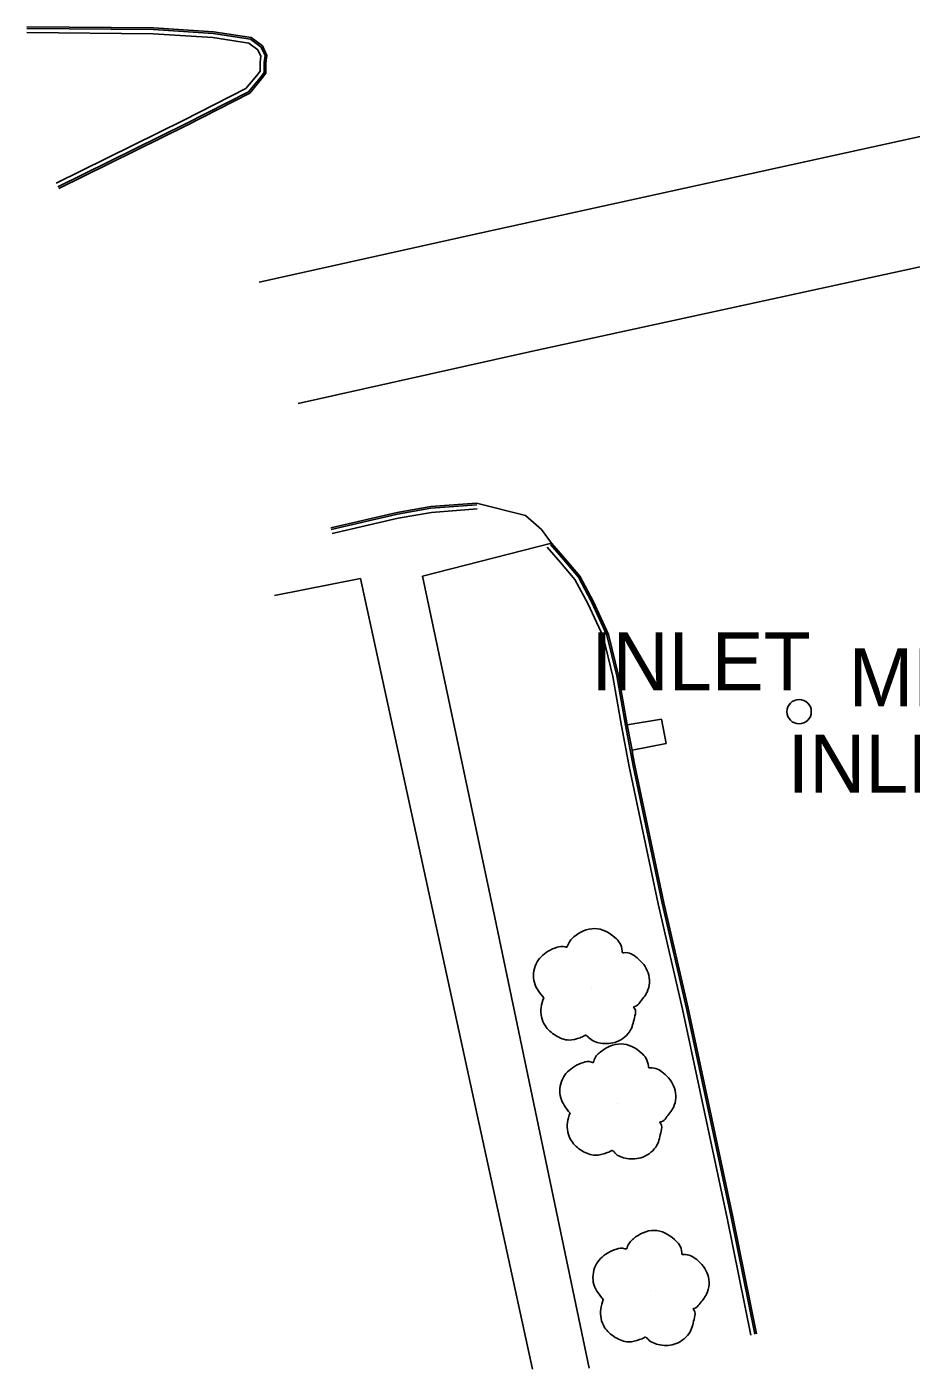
# Model space of a CAD drawing. Extents: x 368532 to 392481, y 10654822 to 10676899.
# Drawn here: x 387989.3 to 388065.5, y 10658459.9 to 10658575.6 of the extents above; entities that cross this region are included whole.
import ezdxf

# ---------------------------------------------------------------- set-up
doc = ezdxf.new("R2010")
doc.units = 0
for name, color, linetype in [('p_drainage inlet', 7, 'Continuous'), ('p_dtm sidewalk', 7, 'Continuous'), ('p_road - paved curb', 7, 'Continuous'), ('p_road paint stripe', 7, 'Continuous'), ('p_utility_manhole', 7, 'Continuous'), ('p_veg tree', 7, 'Continuous')]:
    doc.layers.add(name, color=color, linetype=linetype)

msp = doc.modelspace()

# ---------------------------------------------------------------- linework, layer by layer
at = {"layer": 'p_drainage inlet'}
for p, q in [((388043.96, 10658515.92), (388041, 10658515.43)), ((388044.35, 10658513.83), (388043.96, 10658515.92)), ((388041.42, 10658513.24), (388044.35, 10658513.83))]:
    msp.add_line(p, q, dxfattribs=at)
at = {"layer": 'p_dtm sidewalk'}
for p, q in [((388034.49, 10658531.07), (388023.35, 10658528.25)), ((388010.61, 10658526.57), (388018.01, 10658528.04)), ((388018.01, 10658528.04), (388032.85, 10658459.9)), ((388023.35, 10658528.25), (388029.6, 10658498.81)), ((388029.6, 10658498.81), (388037.72, 10658459.99))]:
    msp.add_line(p, q, dxfattribs=at)
at = {"layer": 'p_road - paved curb'}
for p, q in [((387989.27, 10658575.58), (388000.18, 10658575.49)), ((388000.18, 10658575.49), (388005.34, 10658575.15)), ((387989.27, 10658575.43), (388000.17, 10658575.34)), ((387989.27, 10658575.08), (388000.16, 10658574.99)), ((388000.16, 10658574.99), (388005.29, 10658574.65)), ((388000.17, 10658575.34), (388005.32, 10658575)), ((388005.29, 10658574.65), (388008.39, 10658574.17)), ((388005.32, 10658575), (388008.53, 10658574.51)), ((388005.34, 10658575.15), (388008.59, 10658574.65)), ((388008.53, 10658574.51), (388009.45, 10658573.83)), ((388008.59, 10658574.65), (388009.57, 10658573.93)), ((388008.39, 10658574.17), (388009.17, 10658573.6)), ((388009.17, 10658573.6), (388009.43, 10658573.04)), ((388009.45, 10658573.83), (388009.8, 10658573.1)), ((388009.57, 10658573.93), (388009.95, 10658573.12)), ((388009.43, 10658573.04), (388009.36, 10658572.53)), ((388009.36, 10658572.53), (388009.36, 10658571.77)), ((388009.8, 10658573.1), (388009.71, 10658572.5)), ((388009.71, 10658572.5), (388009.71, 10658571.65)), ((388009.95, 10658573.12), (388009.86, 10658572.49)), ((388009.86, 10658572.49), (388009.86, 10658571.6)), ((388009.09, 10658571.4), (388008.15, 10658570.27)), ((388009.36, 10658571.18), (388008.37, 10658569.99)), ((388009.48, 10658571.09), (388008.47, 10658569.87)), ((388009.36, 10658571.77), (388009.09, 10658571.4)), ((388009.71, 10658571.65), (388009.36, 10658571.18)), ((388009.86, 10658571.6), (388009.48, 10658571.09)), ((388008.15, 10658570.27), (388002.79, 10658567.53)), ((388008.37, 10658569.99), (388002.94, 10658567.21)), ((388008.47, 10658569.87), (388003.01, 10658567.08)), ((388002.79, 10658567.53), (387991.8, 10658562.11)), ((388002.94, 10658567.21), (387991.95, 10658561.79)), ((388003.01, 10658567.08), (387992.02, 10658561.66)), ((388021.17, 10658533.73), (388024.07, 10658534.24)), ((388021.2, 10658533.58), (388024.09, 10658534.09)), ((388024.07, 10658534.24), (388028.03, 10658534.53)), ((388024.09, 10658534.09), (388028.04, 10658534.38)), ((388024.13, 10658533.74), (388028.07, 10658534.03)), ((388028.03, 10658534.53), (388032.25, 10658533.48)), ((388015.47, 10658532.4), (388021.17, 10658533.73)), ((388015.5, 10658532.25), (388021.2, 10658533.58)), ((388015.58, 10658531.91), (388021.27, 10658533.24)), ((388021.27, 10658533.24), (388024.13, 10658533.74)), ((388032.25, 10658533.48), (388033.61, 10658532.27)), ((388033.61, 10658532.27), (388034.49, 10658531.07)), ((388034.11, 10658530.74), (388035.26, 10658529.42)), ((388034.38, 10658530.97), (388035.53, 10658529.65)), ((388034.49, 10658531.07), (388035.64, 10658529.75)), ((388035.26, 10658529.42), (388036.5, 10658527.95)), ((388035.53, 10658529.65), (388036.8, 10658528.15)), ((388035.64, 10658529.75), (388036.92, 10658528.23)), ((388036.8, 10658528.15), (388037.94, 10658526.02)), ((388036.92, 10658528.23), (388038.07, 10658526.09)), ((388036.5, 10658527.95), (388037.62, 10658525.87)), ((388037.62, 10658525.87), (388038.93, 10658523.04)), ((388037.94, 10658526.02), (388039.26, 10658523.16)), ((388038.07, 10658526.09), (388039.4, 10658523.21)), ((388038.93, 10658523.04), (388039.77, 10658519.59)), ((388039.26, 10658523.16), (388040.11, 10658519.65)), ((388039.4, 10658523.21), (388040.26, 10658519.68)), ((388039.77, 10658519.59), (388040.51, 10658515.34)), ((388040.11, 10658519.65), (388040.85, 10658515.4)), ((388040.26, 10658519.68), (388041, 10658515.43)), ((388040.51, 10658515.34), (388041.18, 10658511.83)), ((388040.85, 10658515.4), (388041.52, 10658511.9)), ((388041, 10658515.43), (388041.34, 10658513.68)), ((388041.34, 10658513.68), (388041.42, 10658513.24)), ((388041.42, 10658513.24), (388041.5, 10658512.8)), ((388041.18, 10658511.83), (388043.68, 10658500)), ((388041.5, 10658512.8), (388041.67, 10658511.93)), ((388041.52, 10658511.9), (388044.02, 10658500.07)), ((388041.67, 10658511.93), (388044.17, 10658500.1)), ((388043.68, 10658500), (388045.76, 10658490.92)), ((388044.02, 10658500.07), (388046.1, 10658490.99)), ((388044.17, 10658500.1), (388046.25, 10658491.02)), ((388046.25, 10658491.02), (388047.78, 10658483.91)), ((388045.76, 10658490.92), (388047.29, 10658483.81)), ((388046.1, 10658490.99), (388047.63, 10658483.88)), ((388047.29, 10658483.81), (388049.61, 10658472.92)), ((388047.63, 10658483.88), (388049.95, 10658472.99)), ((388047.78, 10658483.91), (388050.1, 10658473.02)), ((388049.61, 10658472.92), (388051.65, 10658462.83)), ((388049.95, 10658472.99), (388051.99, 10658462.9)), ((388050.1, 10658473.02), (388052.14, 10658462.93))]:
    msp.add_line(p, q, dxfattribs=at)
at = {"layer": 'p_road paint stripe'}
for p, q in [((388068.82, 10658566.71), (388028.3, 10658557.8)), ((388028.3, 10658557.8), (388009.3, 10658553.58)), ((388071.43, 10658556.02), (388032.58, 10658547.56)), ((388032.58, 10658547.56), (388012.65, 10658543.13))]:
    msp.add_line(p, q, dxfattribs=at)
at = {"layer": 'p_utility_manhole'}
msp.add_circle((388055.82, 10658516.56), 1.05, dxfattribs=at)
at = {"layer": 'p_veg tree'}
for p, q in [((388037.9, 10658492.72), (388037.9, 10658492.72)), ((388040.16, 10658482.79), (388040.16, 10658482.79)), ((388043.03, 10658466.71), (388043.03, 10658466.71))]:
    msp.add_line(p, q, dxfattribs=at)
for points in [[(388033.82, 10658491.89), (388033, 10658493.21), (388033.15, 10658494.82), (388034.18, 10658495.91), (388034.96, 10658496.26), (388035.66, 10658496.29), (388035.81, 10658496.27), (388035.86, 10658496.37), (388036.41, 10658497.15), (388038.2, 10658497.87), (388039.95, 10658497.09), (388040.57, 10658495.94), (388040.6, 10658495.8), (388040.72, 10658495.79), (388041.86, 10658495.35), (388042.81, 10658494.05), (388042.71, 10658492.38), (388042.08, 10658491.49), (388041.65, 10658491.15), (388041.55, 10658491.11), (388041.61, 10658491.02), (388041.67, 10658490.35), (388041.29, 10658489.13), (388040.09, 10658488.11), (388038.7, 10658488), (388037.67, 10658488.48), (388037.48, 10658488.66), (388037.41, 10658488.68), (388037.35, 10658488.65), (388036.94, 10658488.46), (388035.99, 10658488.26), (388034.84, 10658488.65), (388033.92, 10658489.51), (388033.59, 10658491.08), (388033.81, 10658491.91)], [(388036.08, 10658481.96), (388035.27, 10658483.28), (388035.42, 10658484.89), (388036.45, 10658485.98), (388037.23, 10658486.33), (388037.93, 10658486.36), (388038.08, 10658486.33), (388038.12, 10658486.43), (388038.67, 10658487.22), (388040.47, 10658487.93), (388042.22, 10658487.16), (388042.83, 10658486.01), (388042.87, 10658485.87), (388042.99, 10658485.86), (388044.12, 10658485.42), (388045.08, 10658484.12), (388044.98, 10658482.45), (388044.35, 10658481.56), (388043.92, 10658481.22), (388043.81, 10658481.18), (388043.87, 10658481.09), (388043.93, 10658480.42), (388043.56, 10658479.2), (388042.35, 10658478.18), (388040.97, 10658478.06), (388039.94, 10658478.54), (388039.75, 10658478.73), (388039.68, 10658478.75), (388039.62, 10658478.72), (388039.21, 10658478.53), (388038.26, 10658478.33), (388037.11, 10658478.72), (388036.19, 10658479.58), (388035.86, 10658481.15), (388036.08, 10658481.98)], [(388038.95, 10658465.88), (388038.13, 10658467.2), (388038.28, 10658468.81), (388039.31, 10658469.9), (388040.09, 10658470.25), (388040.79, 10658470.28), (388040.94, 10658470.26), (388040.99, 10658470.36), (388041.54, 10658471.14), (388043.33, 10658471.86), (388045.08, 10658471.08), (388045.7, 10658469.93), (388045.73, 10658469.79), (388045.85, 10658469.78), (388046.99, 10658469.34), (388047.95, 10658468.04), (388047.84, 10658466.37), (388047.21, 10658465.48), (388046.78, 10658465.14), (388046.68, 10658465.1), (388046.74, 10658465.01), (388046.8, 10658464.34), (388046.42, 10658463.12), (388045.22, 10658462.1), (388043.83, 10658461.99), (388042.8, 10658462.47), (388042.61, 10658462.65), (388042.54, 10658462.67), (388042.49, 10658462.64), (388042.07, 10658462.45), (388041.12, 10658462.25), (388039.97, 10658462.64), (388039.05, 10658463.5), (388038.72, 10658465.07), (388038.94, 10658465.9)]]:
    msp.add_spline(points, degree=3, dxfattribs=at)

# ---------------------------------------------------------------- texts
at = {"layer": 'p_drainage inlet'}
for p in [(388036.03, 10658518.4), (388052.97, 10658509.59)]:
    msp.add_text(' INLET', height=5, dxfattribs=at).set_placement(p)
at = {"layer": 'p_utility_manhole'}
msp.add_text('MH', height=5, dxfattribs=at).set_placement((388060.09, 10658517.02))

doc.saveas('drawing.dxf')
